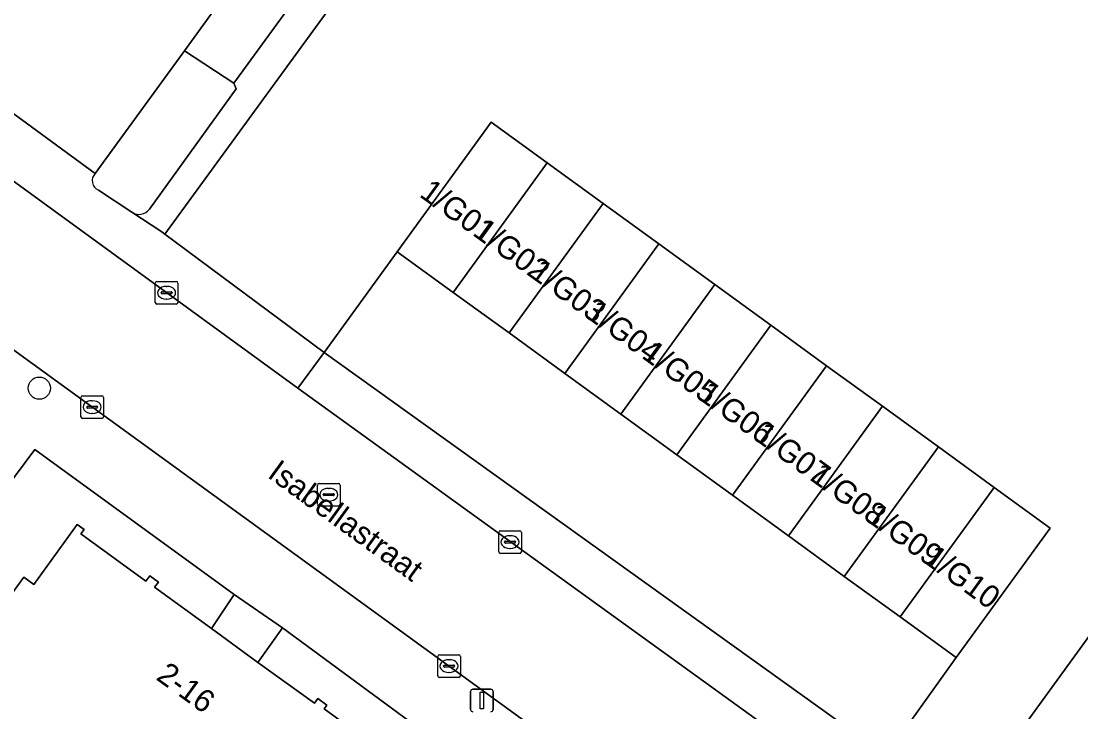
# Model space of a CAD drawing. Extents: x 160102 to 160934, y 382045 to 382923.
# Drawn here: x 160345.72 to 160392.53, y 382425.59 to 382456.1 of the extents above; entities that cross this region are included whole.
import ezdxf

# ---------------------------------------------------------------- set-up
doc = ezdxf.new("R2010")
doc.units = 0
for name, color, linetype in [('IMGEO_Boom', 7, 'Continuous'), ('IMGEO_Groenvoorziening', 7, 'Continuous'), ('IMGEO_Kolk', 7, 'Continuous'), ('IMGEO_Lichtmast', 7, 'Continuous'), ('IMGEO_Openbare_ruimte_label', 7, 'Continuous'), ('IMGEO_Pand', 7, 'Continuous'), ('IMGEO_Pand_nummerreeks', 7, 'Continuous'), ('IMGEO_Parkeervlak_open', 7, 'Continuous'), ('IMGEO_Rijbaan_lokaal_open', 7, 'Continuous'), ('IMGEO_Rioolput', 7, 'Continuous'), ('IMGEO_Voetpad_gesloten', 7, 'Continuous'), ('IMGEO_Voetpad_op_trap', 7, 'Continuous'), ('IMGEO_Voetpad_open', 7, 'Continuous')]:
    doc.layers.add(name, color=color, linetype=linetype)

msp = doc.modelspace()

# ---------------------------------------------------------------- linework, layer by layer
at = {"layer": 'IMGEO_Boom'}
msp.add_circle((160346.516, 382439.892), 0.489, dxfattribs=at)
at = {"layer": 'IMGEO_Groenvoorziening'}
for points in [[(160422.2, 382470.206), (160417.015, 382473.964), (160416.838, 382473.717), (160390.944, 382492.372), (160384.801, 382491.609), (160352.064, 382446.689), (160359.103, 382441.461), (160362.329, 382445.915), (160366.484, 382451.639), (160368.953, 382449.846), (160371.422, 382448.054), (160373.891, 382446.261), (160376.36, 382444.469), (160378.829, 382442.676), (160381.297, 382440.884), (160383.766, 382439.091), (160386.235, 382437.299), (160388.704, 382435.507), (160391.173, 382433.714), (160387.018, 382427.991), (160383.929, 382423.658), (160384.908, 382422.956)], [(160389.495, 382424.254), (160422.478, 382469.715)], [(160355.21, 382453.121), (160355.108, 382453.371), (160352.927, 382454.801), (160348.989, 382449.382)], [(160351.386, 382447.802), (160355.21, 382453.121)], [(160349.132, 382448.638), (160350.607, 382447.664)]]:
    msp.add_lwpolyline(points, dxfattribs=at)
for points in [[(160345.836, 382431.539), (160346.277, 382431.219), (160348.196, 382433.864), (160348.496, 382433.646), (160348.355, 382433.452), (160351.228, 382431.367), (160351.397, 382431.599), (160351.776, 382431.324), (160351.609, 382431.094), (160354.123, 382429.27), (160355.13, 382430.78), (160346.323, 382437.183), (160344.086, 382434.199), (160337.524, 382425.446), (160345.91, 382419.22), (160346.099, 382419.291), (160347.73, 382421.428), (160342.062, 382425.541), (160345.171, 382429.825), (160344.791, 382430.1)], [(160357.258, 382429.311), (160356.176, 382427.78), (160358.668, 382425.971), (160358.82, 382426.179), (160359.222, 382425.887), (160359.103, 382425.723), (160362.154, 382423.509), (160365.205, 382421.294), (160365.329, 382421.464), (160365.688, 382421.204), (160365.562, 382421.031), (160368.056, 382419.221), (160369.144, 382420.555), (160369.038, 382420.633)]]:
    msp.add_lwpolyline(points, close=True, dxfattribs=at)
for centre, radius, start, end in [((160349.305, 382449.057), 0.453, 134.2119, 247.5478), ((160350.923, 382448.148), 0.578, 236.8906, 323.2009)]:
    msp.add_arc(centre, radius, start, end, dxfattribs=at)
at = {"layer": 'IMGEO_Kolk'}
for p, q in [((160351.639, 382443.681), (160351.639, 382444.533)), ((160351.714, 382444.607), (160352.566, 382444.607)), ((160352.64, 382444.533), (160352.64, 382443.681)), ((160351.898, 382444.101), (160351.898, 382444.113)), ((160352.336, 382444.064), (160351.938, 382444.064)), ((160351.941, 382444.15), (160352.339, 382444.15)), ((160352.127, 382444.387), (160352.152, 382444.387)), ((160352.382, 382444.113), (160352.382, 382444.101)), ((160352.566, 382443.607), (160351.714, 382443.607)), ((160352.15, 382443.827), (160352.125, 382443.827)), ((160348.352, 382438.629), (160348.352, 382439.481)), ((160348.427, 382439.555), (160349.279, 382439.555)), ((160348.84, 382439.335), (160348.865, 382439.335)), ((160349.353, 382439.481), (160349.353, 382438.629)), ((160348.611, 382439.049), (160348.611, 382439.061)), ((160349.049, 382439.012), (160348.651, 382439.012)), ((160348.654, 382439.098), (160349.052, 382439.098)), ((160349.095, 382439.061), (160349.095, 382439.049)), ((160349.279, 382438.555), (160348.427, 382438.555)), ((160348.863, 382438.775), (160348.838, 382438.775)), ((160366.812, 382432.666), (160366.812, 382433.518)), ((160366.887, 382433.592), (160367.739, 382433.592)), ((160367.3, 382433.372), (160367.325, 382433.372)), ((160367.813, 382433.518), (160367.813, 382432.666)), ((160367.071, 382433.086), (160367.071, 382433.098)), ((160367.509, 382433.049), (160367.111, 382433.049)), ((160367.114, 382433.135), (160367.512, 382433.135)), ((160367.323, 382432.812), (160367.298, 382432.812)), ((160367.555, 382433.098), (160367.555, 382433.086)), ((160367.739, 382432.592), (160366.887, 382432.592)), ((160364.116, 382427.188), (160364.116, 382428.04)), ((160364.191, 382428.114), (160365.043, 382428.114)), ((160365.117, 382428.04), (160365.117, 382427.188)), ((160364.375, 382427.608), (160364.375, 382427.62)), ((160364.813, 382427.571), (160364.415, 382427.571)), ((160364.418, 382427.657), (160364.816, 382427.657)), ((160364.604, 382427.894), (160364.629, 382427.894)), ((160364.859, 382427.62), (160364.859, 382427.608)), ((160365.043, 382427.114), (160364.191, 382427.114)), ((160364.627, 382427.334), (160364.602, 382427.334))]:
    msp.add_line(p, q, dxfattribs=at)
for points in [[(160351.639, 382443.681), (160351.639, 382444.533)], [(160351.714, 382444.607), (160352.566, 382444.607)], [(160352.64, 382444.533), (160352.64, 382443.681)], [(160352.566, 382443.607), (160351.714, 382443.607)], [(160348.352, 382438.629), (160348.352, 382439.481)], [(160348.427, 382439.555), (160349.279, 382439.555)], [(160349.353, 382439.481), (160349.353, 382438.629)], [(160349.279, 382438.555), (160348.427, 382438.555)], [(160366.812, 382432.666), (160366.812, 382433.518)], [(160366.887, 382433.592), (160367.739, 382433.592)], [(160367.813, 382433.518), (160367.813, 382432.666)], [(160367.739, 382432.592), (160366.887, 382432.592)], [(160364.116, 382427.188), (160364.116, 382428.04)], [(160364.191, 382428.114), (160365.043, 382428.114)], [(160365.117, 382428.04), (160365.117, 382427.188)], [(160365.043, 382427.114), (160364.191, 382427.114)]]:
    msp.add_lwpolyline(points, dxfattribs=at)
for centre, radius, start, end in [((160351.716, 382444.531), 0.0765, 91.552, 178.448), ((160351.716, 382444.531), 0.0765, 91.552, 178.448), ((160352.564, 382444.531), 0.0765, 1.552, 88.448), ((160352.564, 382444.531), 0.0765, 1.552, 88.448), ((160351.938, 382444.11), 0.0403, 85.8775, 175.7526), ((160351.935, 382444.1), 0.0366, 178.938, 274.7102), ((160352.339, 382444.107), 0.043, 264.8664, 352.4533), ((160352.343, 382444.112), 0.0386, 1.7309, 96.639), ((160351.716, 382443.683), 0.0765, 181.552, 268.448), ((160351.716, 382443.683), 0.0765, 181.552, 268.448), ((160352.564, 382443.683), 0.0765, 271.552, 358.448), ((160352.564, 382443.683), 0.0765, 271.552, 358.448), ((160348.429, 382439.479), 0.0765, 91.552, 178.448), ((160348.429, 382439.479), 0.0765, 91.552, 178.448), ((160349.277, 382439.479), 0.0765, 1.552, 88.448), ((160349.277, 382439.479), 0.0765, 1.552, 88.448), ((160348.651, 382439.058), 0.0403, 85.8775, 175.7526), ((160348.648, 382439.048), 0.0366, 178.938, 274.7102), ((160349.052, 382439.055), 0.043, 264.8664, 352.4533), ((160349.056, 382439.06), 0.0386, 1.7309, 96.639), ((160348.429, 382438.631), 0.0765, 181.552, 268.448), ((160348.429, 382438.631), 0.0765, 181.552, 268.448), ((160349.277, 382438.631), 0.0765, 271.552, 358.448), ((160349.277, 382438.631), 0.0765, 271.552, 358.448), ((160366.889, 382433.516), 0.0765, 91.552, 178.448), ((160366.889, 382433.516), 0.0765, 91.552, 178.448), ((160367.737, 382433.516), 0.0765, 1.552, 88.448), ((160367.737, 382433.516), 0.0765, 1.552, 88.448), ((160367.111, 382433.095), 0.0403, 85.8775, 175.7526), ((160367.108, 382433.085), 0.0366, 178.938, 274.7102), ((160367.512, 382433.092), 0.043, 264.8664, 352.4533), ((160367.516, 382433.097), 0.0386, 1.7309, 96.639), ((160366.889, 382432.668), 0.0765, 181.552, 268.448), ((160366.889, 382432.668), 0.0765, 181.552, 268.448), ((160367.737, 382432.668), 0.0765, 271.552, 358.448), ((160367.737, 382432.668), 0.0765, 271.552, 358.448), ((160364.193, 382428.038), 0.0765, 91.552, 178.448), ((160364.193, 382428.038), 0.0765, 91.552, 178.448), ((160365.041, 382428.038), 0.0765, 1.552, 88.448), ((160365.041, 382428.038), 0.0765, 1.552, 88.448), ((160364.415, 382427.617), 0.0403, 85.8775, 175.7526), ((160364.412, 382427.607), 0.0366, 178.938, 274.7102), ((160364.816, 382427.614), 0.043, 264.8664, 352.4533), ((160364.82, 382427.619), 0.0386, 1.7309, 96.639), ((160364.193, 382427.19), 0.0765, 181.552, 268.448), ((160364.193, 382427.19), 0.0765, 181.552, 268.448), ((160365.041, 382427.19), 0.0765, 271.552, 358.448), ((160365.041, 382427.19), 0.0765, 271.552, 358.448)]:
    msp.add_arc(centre, radius, start, end, dxfattribs=at)
for centre, major_axis, ratio, start_param, end_param in [((160352.126, 382444.107), (-0.387, 0.002), 0.722429, 4.712389, 7.853982), ((160352.151, 382444.107), (-0.39, 0.002), 0.717154, 1.570796, 4.712389), ((160348.839, 382439.055), (-0.387, 0.002), 0.722429, 4.712389, 7.853982), ((160348.864, 382439.055), (-0.39, 0.002), 0.717154, 1.570796, 4.712389), ((160367.299, 382433.092), (-0.387, 0.002), 0.722429, 4.712389, 7.853982), ((160367.324, 382433.092), (-0.39, 0.002), 0.717154, 1.570796, 4.712389), ((160364.603, 382427.614), (-0.387, 0.002), 0.722429, 4.712389, 7.853982), ((160364.628, 382427.614), (-0.39, 0.002), 0.717154, 1.570796, 4.712389)]:
    msp.add_ellipse(centre, major_axis=major_axis, ratio=ratio, start_param=start_param, end_param=end_param, dxfattribs=at)
at = {"layer": 'IMGEO_Lichtmast'}
for p, q in [((160365.571, 382425.694), (160365.571, 382426.494)), ((160365.571, 382426.494), (160365.571, 382425.694)), ((160365.671, 382426.594), (160366.461, 382426.594)), ((160366.461, 382426.594), (160365.671, 382426.594)), ((160366.561, 382426.494), (160366.561, 382425.694)), ((160366.561, 382425.694), (160366.561, 382426.494))]:
    msp.add_line(p, q, dxfattribs=at)
msp.add_lwpolyline([(160365.991, 382426.469), (160366.141, 382426.469), (160366.141, 382425.719), (160365.991, 382425.719), (160365.991, 382426.469)], dxfattribs=at)
for centre, start, end in [((160365.671, 382426.494), 90, 180), ((160365.671, 382426.494), 90, 180), ((160366.461, 382426.494), 0, 90), ((160366.461, 382426.494), 360, 90), ((160365.671, 382425.694), 180, 270), ((160365.671, 382425.694), 180, 270), ((160366.461, 382425.694), 270, 0), ((160366.461, 382425.694), 270, 0)]:
    msp.add_arc(centre, 0.1, start, end, dxfattribs=at)
at = {"layer": 'IMGEO_Pand'}
for points in [[(160359.273, 382463.536), (160351.087, 382469.484), (160348.902, 382466.477), (160348.607, 382466.508), (160348.313, 382466.104), (160348.514, 382465.958), (160346.611, 382463.339), (160345.039, 382461.175), (160343.389, 382458.905), (160343.202, 382459.041), (160342.93, 382458.666), (160343.032, 382458.437), (160341.015, 382455.663), (160340.819, 382455.805), (160340.556, 382455.444), (160343.15, 382453.56), (160342.917, 382453.24), (160344.401, 382452.162), (160344.664, 382452.524), (160348.989, 382449.382), (160352.927, 382454.801), (160355.26, 382458.013)], [(160364.798, 382444.123), (160368.953, 382449.846), (160366.484, 382451.639), (160362.329, 382445.915)], [(160371.422, 382448.054), (160368.953, 382449.846), (160364.798, 382444.123), (160367.267, 382442.33)], [(160371.422, 382448.054), (160367.267, 382442.33), (160369.736, 382440.538), (160373.891, 382446.261)], [(160373.891, 382446.261), (160369.736, 382440.538), (160372.205, 382438.745), (160376.36, 382444.469)], [(160378.829, 382442.676), (160376.36, 382444.469), (160372.205, 382438.745), (160374.674, 382436.953)], [(160381.297, 382440.884), (160378.829, 382442.676), (160374.674, 382436.953), (160377.142, 382435.161)], [(160381.297, 382440.884), (160377.142, 382435.161), (160379.611, 382433.368), (160383.766, 382439.091)], [(160382.08, 382431.576), (160386.235, 382437.299), (160383.766, 382439.091), (160379.611, 382433.368)], [(160382.08, 382431.576), (160384.549, 382429.783), (160388.704, 382435.507), (160386.235, 382437.299)], [(160384.549, 382429.783), (160387.018, 382427.991), (160391.173, 382433.714), (160388.704, 382435.507)], [(160356.176, 382427.78), (160354.123, 382429.27), (160351.609, 382431.094), (160351.776, 382431.324), (160351.397, 382431.599), (160351.228, 382431.367), (160348.355, 382433.452), (160348.496, 382433.646), (160348.196, 382433.864), (160346.277, 382431.219), (160345.836, 382431.539), (160344.791, 382430.1), (160345.171, 382429.825), (160342.062, 382425.541), (160347.73, 382421.428), (160350.837, 382419.173), (160356.188, 382415.289), (160362.154, 382423.509), (160359.103, 382425.723), (160359.222, 382425.887), (160358.82, 382426.179), (160358.668, 382425.971)]]:
    msp.add_lwpolyline(points, close=True, dxfattribs=at)
at = {"layer": 'IMGEO_Parkeervlak_open'}
msp.add_lwpolyline([(160374.674, 382436.953), (160372.205, 382438.745), (160369.736, 382440.538), (160367.267, 382442.33), (160364.798, 382444.123), (160362.329, 382445.915), (160359.103, 382441.461), (160383.929, 382423.658), (160387.018, 382427.991), (160384.549, 382429.783), (160382.08, 382431.576), (160379.611, 382433.368), (160377.142, 382435.161)], close=True, dxfattribs=at)
at = {"layer": 'IMGEO_Rijbaan_lokaal_open'}
for points in [[(160357.942, 382439.895), (160337.07, 382455.076), (160336.283, 382455.687)], [(160333.601, 382450.126), (160348.555, 382439.273), (160380.766, 382415.895)], [(160383.708, 382421.284), (160382.647, 382422.051), (160357.942, 382439.895)]]:
    msp.add_lwpolyline(points, dxfattribs=at)
at = {"layer": 'IMGEO_Rioolput'}
for p, q in [((160358.805, 382434.76), (160358.805, 382435.612)), ((160358.88, 382435.686), (160359.732, 382435.686)), ((160359.806, 382435.612), (160359.806, 382434.76)), ((160359.064, 382435.18), (160359.064, 382435.192)), ((160359.502, 382435.143), (160359.104, 382435.143)), ((160359.107, 382435.229), (160359.505, 382435.229)), ((160359.293, 382435.466), (160359.318, 382435.466)), ((160359.548, 382435.192), (160359.548, 382435.18)), ((160359.732, 382434.686), (160358.88, 382434.686)), ((160359.316, 382434.906), (160359.291, 382434.906))]:
    msp.add_line(p, q, dxfattribs=at)
for points in [[(160358.805, 382434.76), (160358.805, 382435.612)], [(160358.88, 382435.686), (160359.732, 382435.686)], [(160359.806, 382435.612), (160359.806, 382434.76)], [(160359.732, 382434.686), (160358.88, 382434.686)]]:
    msp.add_lwpolyline(points, dxfattribs=at)
for centre, radius, start, end in [((160358.882, 382435.61), 0.0765, 91.552, 178.448), ((160358.882, 382435.61), 0.0765, 91.552, 178.448), ((160359.73, 382435.61), 0.0765, 1.552, 88.448), ((160359.73, 382435.61), 0.0765, 1.552, 88.448), ((160359.104, 382435.189), 0.0403, 85.8775, 175.7526), ((160359.101, 382435.179), 0.0366, 178.938, 274.7102), ((160359.505, 382435.186), 0.043, 264.8664, 352.4533), ((160359.509, 382435.191), 0.0386, 1.7309, 96.639), ((160358.882, 382434.762), 0.0765, 181.552, 268.448), ((160358.882, 382434.762), 0.0765, 181.552, 268.448), ((160359.73, 382434.762), 0.0765, 271.552, 358.448), ((160359.73, 382434.762), 0.0765, 271.552, 358.448)]:
    msp.add_arc(centre, radius, start, end, dxfattribs=at)
for centre, major_axis, ratio, start_param, end_param in [((160359.292, 382435.186), (-0.387, 0.002), 0.722429, 4.712389, 7.853982), ((160359.317, 382435.186), (-0.39, 0.002), 0.717154, 1.570796, 4.712389)]:
    msp.add_ellipse(centre, major_axis=major_axis, ratio=ratio, start_param=start_param, end_param=end_param, dxfattribs=at)
at = {"layer": 'IMGEO_Voetpad_gesloten'}
msp.add_lwpolyline([(160357.258, 382429.311), (160355.13, 382430.78), (160354.123, 382429.27), (160356.176, 382427.78)], close=True, dxfattribs=at)
at = {"layer": 'IMGEO_Voetpad_op_trap'}
msp.add_lwpolyline([(160357.412, 382456.512), (160355.26, 382458.013), (160352.927, 382454.801), (160355.108, 382453.371)], close=True, dxfattribs=at)
at = {"layer": 'IMGEO_Voetpad_open'}
for points in [[(160350.607, 382447.664), (160351.883, 382446.823), (160352.064, 382446.689), (160384.801, 382491.609), (160390.944, 382492.372), (160416.838, 382473.717), (160417.015, 382473.964), (160422.2, 382470.206)], [(160433.916, 382483.104), (160430.297, 382480.492), (160423.32, 382470.875), (160422.478, 382469.715), (160389.495, 382424.254)], [(160357.412, 382456.512), (160355.108, 382453.371), (160355.21, 382453.121), (160351.386, 382447.802)], [(160336.283, 382455.687), (160337.07, 382455.076), (160357.942, 382439.895), (160359.103, 382441.461), (160352.064, 382446.689), (160351.883, 382446.823), (160350.607, 382447.664), (160349.132, 382448.638)], [(160348.989, 382449.382), (160344.664, 382452.524)], [(160380.766, 382415.895), (160348.555, 382439.273), (160333.601, 382450.126)], [(160330.141, 382444.298), (160342.342, 382435.462), (160344.086, 382434.199), (160346.323, 382437.183), (160355.13, 382430.78), (160357.258, 382429.311), (160369.038, 382420.633), (160369.144, 382420.555), (160370.988, 382419.193), (160371.177, 382419.054), (160378.769, 382413.727)]]:
    msp.add_lwpolyline(points, dxfattribs=at)
msp.add_lwpolyline([(160382.647, 382422.051), (160383.929, 382423.658), (160359.103, 382441.461), (160357.942, 382439.895)], close=True, dxfattribs=at)
for centre, radius, start, end in [((160349.305, 382449.057), 0.453, 134.2119, 247.5478), ((160350.923, 382448.148), 0.578, 236.8906, 323.2009)]:
    msp.add_arc(centre, radius, start, end, dxfattribs=at)

# ---------------------------------------------------------------- texts
at = {"layer": 'IMGEO_Openbare_ruimte_label'}
msp.add_text('Isabellastraat', height=1, rotation=324.0358, dxfattribs=at).set_placement((160356.549, 382435.985))
at = {"layer": 'IMGEO_Pand_nummerreeks'}
for s, rotation, p in [('1/G01', 324.033, (160363.263, 382448.388)), ('1/G02', 324.033, (160365.645, 382446.659)), ('1/G03', 324.033, (160368.127, 382444.859)), ('1/G04', 324.033, (160370.603, 382443.061)), ('1/G05', 324.033, (160373.08, 382441.264)), ('1/G06', 324.033, (160375.556, 382439.467)), ('1/G07', 324.033, (160378.033, 382437.67)), ('1/G08', 324.033, (160380.512, 382435.871)), ('1/G09', 324.033, (160382.983, 382434.078)), ('1/G10', 324.033, (160385.539, 382432.223)), ('2-16', 324.2245, (160351.631, 382427.048))]:
    msp.add_text(s, height=1, rotation=rotation, dxfattribs=at).set_placement(p)

doc.saveas('drawing.dxf')
